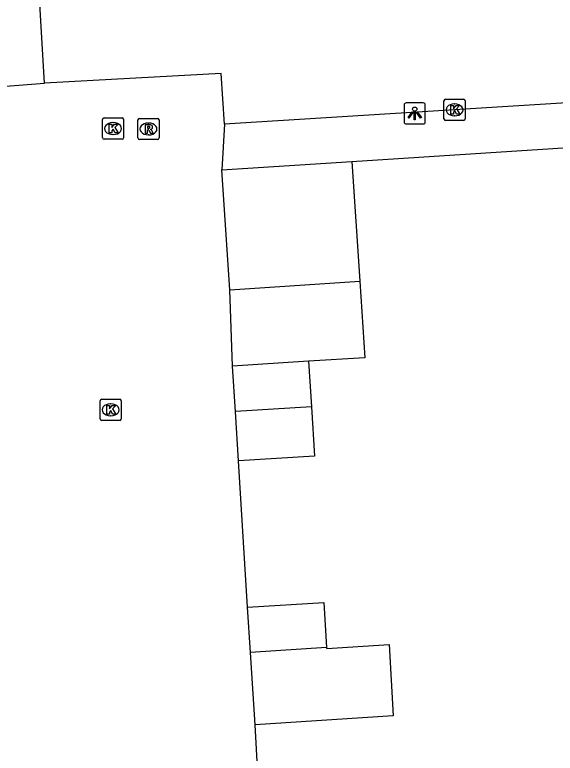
# Model space of a CAD drawing. Extents: x 159053 to 160041, y 380450 to 381422.
# Drawn here: x 159859.11 to 159884.64, y 381106.41 to 381141.29 of the extents above; entities that cross this region are included whole.
import ezdxf

# ---------------------------------------------------------------- set-up
doc = ezdxf.new("R2010")
doc.units = 0
for name, color, linetype in [('IMGEO_Kolk', 7, 'Continuous'), ('IMGEO_Lichtpunt', 7, 'Continuous'), ('IMGEO_Pand', 7, 'Continuous'), ('IMGEO_Rioolput', 7, 'Continuous'), ('IMGEO_Voetpad_open', 7, 'Continuous')]:
    doc.layers.add(name, color=color, linetype=linetype)

msp = doc.modelspace()

# ---------------------------------------------------------------- linework, layer by layer
at = {"layer": 'IMGEO_Kolk'}
for p, q in [((159879.385, 381136.376), (159879.385, 381137.228)), ((159879.46, 381137.302), (159880.312, 381137.302)), ((159879.873, 381137.082), (159879.898, 381137.082)), ((159880.386, 381137.228), (159880.386, 381136.376)), ((159863.256, 381135.493), (159863.256, 381136.345)), ((159863.331, 381136.419), (159864.183, 381136.419)), ((159864.257, 381136.345), (159864.257, 381135.493)), ((159879.896, 381136.522), (159879.871, 381136.522)), ((159863.744, 381136.199), (159863.769, 381136.199)), ((159880.312, 381136.302), (159879.46, 381136.302)), ((159863.767, 381135.639), (159863.742, 381135.639)), ((159864.183, 381135.419), (159863.331, 381135.419)), ((159863.144, 381122.207), (159863.144, 381123.059)), ((159863.219, 381123.133), (159864.071, 381123.133)), ((159864.145, 381123.059), (159864.145, 381122.207)), ((159863.632, 381122.913), (159863.657, 381122.913)), ((159864.071, 381122.133), (159863.219, 381122.133)), ((159863.655, 381122.353), (159863.63, 381122.353))]:
    msp.add_line(p, q, dxfattribs=at)
for points in [[(159879.385, 381136.376), (159879.385, 381137.228)], [(159879.46, 381137.302), (159880.312, 381137.302)], [(159880.386, 381137.228), (159880.386, 381136.376)], [(159879.706, 381137.002), (159879.829, 381137.002), (159879.829, 381136.851), (159879.959, 381137.002), (159880.123, 381137.002), (159879.977, 381136.851), (159880.13, 381136.602), (159879.978, 381136.602), (159879.893, 381136.766), (159879.829, 381136.699), (159879.829, 381136.602), (159879.706, 381136.602), (159879.706, 381137.002)], [(159863.256, 381135.493), (159863.256, 381136.345)], [(159863.331, 381136.419), (159864.183, 381136.419)], [(159864.257, 381136.345), (159864.257, 381135.493)], [(159863.577, 381136.119), (159863.7, 381136.119), (159863.7, 381135.968), (159863.83, 381136.119), (159863.994, 381136.119), (159863.848, 381135.968), (159864.001, 381135.719), (159863.849, 381135.719), (159863.764, 381135.883), (159863.7, 381135.816), (159863.7, 381135.719), (159863.577, 381135.719), (159863.577, 381136.119)], [(159880.312, 381136.302), (159879.46, 381136.302)], [(159864.183, 381135.419), (159863.331, 381135.419)], [(159863.144, 381122.207), (159863.144, 381123.059)], [(159863.219, 381123.133), (159864.071, 381123.133)], [(159864.145, 381123.059), (159864.145, 381122.207)], [(159863.465, 381122.833), (159863.588, 381122.833), (159863.588, 381122.682), (159863.718, 381122.833), (159863.882, 381122.833), (159863.736, 381122.682), (159863.889, 381122.433), (159863.737, 381122.433), (159863.652, 381122.597), (159863.588, 381122.53), (159863.588, 381122.433), (159863.465, 381122.433), (159863.465, 381122.833)], [(159864.071, 381122.133), (159863.219, 381122.133)]]:
    msp.add_lwpolyline(points, dxfattribs=at)
for centre, start, end in [((159879.462, 381137.226), 91.552, 178.448), ((159879.462, 381137.226), 91.552, 178.448), ((159880.31, 381137.226), 1.552, 88.448), ((159880.31, 381137.226), 1.552, 88.448), ((159863.333, 381136.343), 91.552, 178.448), ((159863.333, 381136.343), 91.552, 178.448), ((159864.181, 381136.343), 1.552, 88.448), ((159864.181, 381136.343), 1.552, 88.448), ((159879.462, 381136.378), 181.552, 268.448), ((159879.462, 381136.378), 181.552, 268.448), ((159880.31, 381136.378), 271.552, 358.448), ((159880.31, 381136.378), 271.552, 358.448), ((159863.333, 381135.495), 181.552, 268.448), ((159863.333, 381135.495), 181.552, 268.448), ((159864.181, 381135.495), 271.552, 358.448), ((159864.181, 381135.495), 271.552, 358.448), ((159863.221, 381123.057), 91.552, 178.448), ((159863.221, 381123.057), 91.552, 178.448), ((159864.069, 381123.057), 1.552, 88.448), ((159864.069, 381123.057), 1.552, 88.448), ((159863.221, 381122.209), 181.552, 268.448), ((159863.221, 381122.209), 181.552, 268.448), ((159864.069, 381122.209), 271.552, 358.448), ((159864.069, 381122.209), 271.552, 358.448)]:
    msp.add_arc(centre, 0.0765, start, end, dxfattribs=at)
for centre, major_axis, ratio, start_param, end_param in [((159879.872, 381136.802), (-0.387, 0.002), 0.722429, 4.712389, 7.853982), ((159879.897, 381136.802), (-0.39, 0.002), 0.717154, 1.570796, 4.712389), ((159863.743, 381135.919), (-0.387, 0.002), 0.722429, 4.712389, 7.853982), ((159863.768, 381135.919), (-0.39, 0.002), 0.717154, 1.570796, 4.712389), ((159863.631, 381122.633), (-0.387, 0.002), 0.722429, 4.712389, 7.853982), ((159863.656, 381122.633), (-0.39, 0.002), 0.717154, 1.570796, 4.712389)]:
    msp.add_ellipse(centre, major_axis=major_axis, ratio=ratio, start_param=start_param, end_param=end_param, dxfattribs=at)
at = {"layer": 'IMGEO_Lichtpunt'}
for p, q in [((159877.506, 381137.038), (159877.506, 381136.231)), ((159877.506, 381137.038), (159877.506, 381136.231)), ((159878.408, 381137.133), (159877.6, 381137.133)), ((159878.408, 381137.133), (159877.6, 381137.133)), ((159878.502, 381136.231), (159878.502, 381137.038)), ((159878.502, 381136.231), (159878.502, 381137.038)), ((159877.6, 381136.137), (159878.408, 381136.137)), ((159877.6, 381136.137), (159878.408, 381136.137))]:
    msp.add_line(p, q, dxfattribs=at)
for points in [[(159877.88, 381136.702), (159877.919, 381136.674), (159877.731, 381136.412), (159877.693, 381136.439), (159877.88, 381136.702)], [(159878.092, 381136.674), (159878.13, 381136.701), (159878.317, 381136.439), (159878.278, 381136.411), (159878.092, 381136.674)], [(159877.982, 381136.654), (159878.029, 381136.654), (159878.029, 381136.332), (159877.982, 381136.332), (159877.982, 381136.654)]]:
    msp.add_lwpolyline(points, dxfattribs=at)
msp.add_circle((159878.005, 381136.836), 0.0994, dxfattribs=at)
for centre, start, end in [((159877.6, 381137.038), 90, 180), ((159877.6, 381137.038), 90, 180), ((159878.408, 381137.038), 0, 90), ((159878.408, 381137.038), 0, 90), ((159877.6, 381136.231), 180, 270), ((159877.6, 381136.231), 180, 270), ((159878.408, 381136.231), 270, 0), ((159878.408, 381136.231), 270, 360)]:
    msp.add_arc(centre, 0.0946, start, end, dxfattribs=at)
at = {"layer": 'IMGEO_Pand'}
for points in [[(159868.894, 381133.962), (159875.032, 381134.37)], [(159875.032, 381134.37), (159875.405, 381128.707)], [(159869.267, 381128.298), (159868.894, 381133.962)], [(159869.267, 381128.298), (159875.405, 381128.707)], [(159875.405, 381128.707), (159875.643, 381125.089), (159872.994, 381124.925)], [(159869.4, 381124.703), (159869.267, 381128.298)], [(159872.994, 381124.925), (159869.4, 381124.703)], [(159872.994, 381124.925), (159873.126, 381122.779)], [(159869.533, 381122.547), (159869.4, 381124.703)], [(159873.126, 381122.779), (159869.533, 381122.547)], [(159873.126, 381122.779), (159873.27, 381120.448), (159869.676, 381120.221)], [(159869.676, 381120.221), (159869.533, 381122.547)], [(159870.104, 381113.306), (159873.717, 381113.527), (159873.842, 381111.409)], [(159870.241, 381111.176), (159870.104, 381113.306)], [(159873.842, 381111.409), (159870.241, 381111.176)], [(159873.842, 381111.409), (159873.845, 381111.364), (159876.79, 381111.543), (159876.992, 381108.175), (159870.462, 381107.757)], [(159870.462, 381107.757), (159870.241, 381111.176)]]:
    msp.add_lwpolyline(points, dxfattribs=at)
at = {"layer": 'IMGEO_Rioolput'}
for p, q in [((159864.928, 381135.474), (159864.928, 381136.326)), ((159865.003, 381136.4), (159865.855, 381136.4)), ((159865.929, 381136.326), (159865.929, 381135.474)), ((159865.416, 381136.18), (159865.441, 381136.18)), ((159865.439, 381135.62), (159865.414, 381135.62)), ((159865.855, 381135.4), (159865.003, 381135.4))]:
    msp.add_line(p, q, dxfattribs=at)
for points in [[(159864.928, 381135.474), (159864.928, 381136.326)], [(159865.003, 381136.4), (159865.855, 381136.4)], [(159865.929, 381136.326), (159865.929, 381135.474)], [(159865.517, 381136.098), (159865.265, 381136.1), (159865.265, 381135.7)], [(159865.443, 381136.019), (159865.389, 381136.019), (159865.389, 381135.938)], [(159865.265, 381135.7), (159865.389, 381135.7), (159865.389, 381135.862), (159865.4, 381135.862)], [(159865.389, 381135.938), (159865.441, 381135.938)], [(159865.447, 381135.833), (159865.518, 381135.7), (159865.658, 381135.7), (159865.593, 381135.826)], [(159865.855, 381135.4), (159865.003, 381135.4)]]:
    msp.add_lwpolyline(points, dxfattribs=at)
for centre, radius, start, end in [((159865.005, 381136.324), 0.0765, 91.552, 178.448), ((159865.005, 381136.324), 0.0765, 91.552, 178.448), ((159865.853, 381136.324), 0.0765, 1.552, 88.448), ((159865.853, 381136.324), 0.0765, 1.552, 88.448), ((159865.449, 381135.923), 0.0964, 77.0061, 93.1865), ((159865.463, 381135.98), 0.0378, 276.6634, 79.6772), ((159865.516, 381135.988), 0.109, 350.3612, 89.416), ((159865.514, 381135.988), 0.112, 277.5842, 350.9817), ((159865.399, 381135.809), 0.0533, 26.0293, 88.6989), ((159865.425, 381136.127), 0.19, 274.7715, 282.9687), ((159865.498, 381135.773), 0.108, 29.5134, 73.7905), ((159865.005, 381135.476), 0.0765, 181.552, 268.448), ((159865.005, 381135.476), 0.0765, 181.552, 268.448), ((159865.853, 381135.476), 0.0765, 271.552, 358.448), ((159865.853, 381135.476), 0.0765, 271.552, 358.448)]:
    msp.add_arc(centre, radius, start, end, dxfattribs=at)
for centre, major_axis, ratio, start_param, end_param in [((159865.415, 381135.9), (-0.387, 0.002), 0.722429, 4.712389, 7.853982), ((159865.44, 381135.9), (-0.39, 0.002), 0.717154, 1.570796, 4.712389)]:
    msp.add_ellipse(centre, major_axis=major_axis, ratio=ratio, start_param=start_param, end_param=end_param, dxfattribs=at)
at = {"layer": 'IMGEO_Voetpad_open'}
for points in [[(159860.513, 381138.059), (159859.115, 381161.92), (159859.44, 381162.266)], [(159912.967, 381138.864), (159869.027, 381136.128)], [(159869.027, 381136.128), (159868.86, 381138.527), (159860.513, 381138.059)], [(159858.69, 381137.924), (159860.513, 381138.059)], [(159869.027, 381136.128), (159868.894, 381133.962)], [(159875.032, 381134.37), (159887.686, 381135.184)], [(159870.104, 381113.306), (159869.676, 381120.221)], [(159874.253, 381105.736), (159870.594, 381105.459), (159870.462, 381107.757)]]:
    msp.add_lwpolyline(points, dxfattribs=at)

doc.saveas('drawing.dxf')
